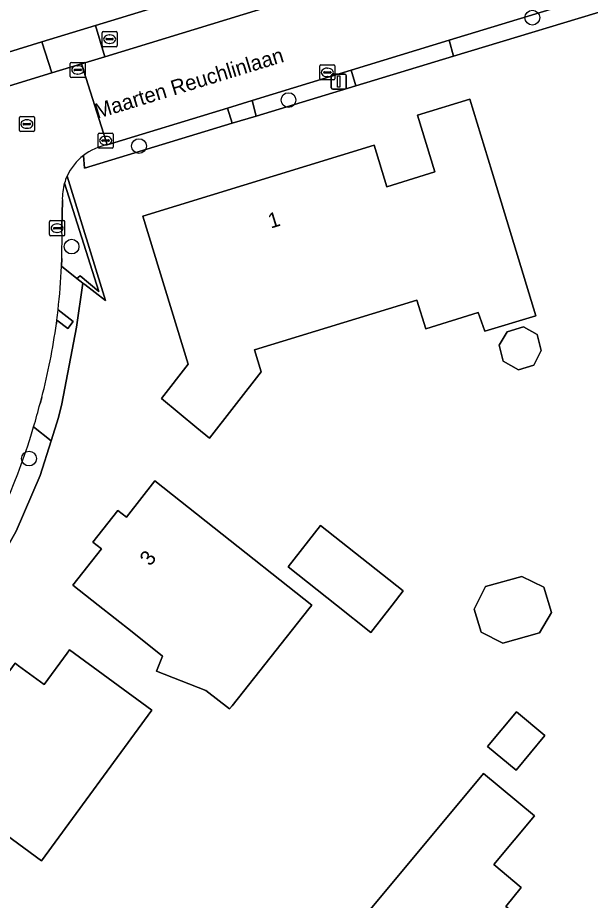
# Model space of a CAD drawing. Extents: x 157320 to 158835, y 386650 to 388491.
# Drawn here: x 158133.3 to 158171.2, y 387480.4 to 387539 of the extents above; entities that cross this region are included whole.
import ezdxf

# ---------------------------------------------------------------- set-up
doc = ezdxf.new("R2010")
doc.units = 0
for name, color, linetype in [('IMGEO_Berm_groen', 7, 'Continuous'), ('IMGEO_Boom', 7, 'Continuous'), ('IMGEO_Brandkraan', 7, 'Continuous'), ('IMGEO_Erf', 7, 'Continuous'), ('IMGEO_Groenvoorziening', 7, 'Continuous'), ('IMGEO_Haag', 7, 'Continuous'), ('IMGEO_Kolk', 7, 'Continuous'), ('IMGEO_Lichtmast', 7, 'Continuous'), ('IMGEO_Openbare_ruimte_label', 7, 'Continuous'), ('IMGEO_Pand', 7, 'Continuous'), ('IMGEO_Pand_nummerreeks', 7, 'Continuous'), ('IMGEO_Rijbaan_lokaal_gesloten', 7, 'Continuous'), ('IMGEO_Rioolput', 7, 'Continuous'), ('IMGEO_Voetpad_open', 7, 'Continuous')]:
    doc.layers.add(name, color=color, linetype=linetype)

msp = doc.modelspace()

# ---------------------------------------------------------------- linework, layer by layer
at = {"layer": 'IMGEO_Berm_groen'}
for points in [[(158173.708, 387539.898), (158173.35, 387540.975), (158161.872, 387537.458), (158162.145, 387536.393)], [(158155.68, 387534.433), (158155.363, 387535.464), (158148.801, 387533.453), (158149.077, 387532.432)]]:
    msp.add_lwpolyline(points, close=True, dxfattribs=at)
for points in [[(158147.486, 387531.949), (158147.176, 387532.955), (158139.204, 387530.513)], [(158137.635, 387529.824), (158137.693, 387528.981), (158147.486, 387531.949)], [(158134.768, 387508.597), (158135.495, 387510.907), (158134.331, 387511.829)], [(158130.135, 387502.221), (158131.184, 387501.398), (158133.165, 387504.904), (158134.768, 387508.597)]]:
    msp.add_lwpolyline(points, dxfattribs=at)
for centre, radius, start, end in [((158139.816, 387526.989), 3.577, 99.8497, 127.56605), ((158093.384, 387523.991), 42.715, 329.35892, 343.45743)]:
    msp.add_arc(centre, radius, start, end, dxfattribs=at)
at = {"layer": 'IMGEO_Boom'}
for centre in [(158167.374, 387538.954), (158151.218, 387533.489), (158141.308, 387530.438), (158136.844, 387523.778), (158134.024, 387509.724)]:
    msp.add_circle(centre, 0.489, dxfattribs=at)
at = {"layer": 'IMGEO_Brandkraan'}
for p, q in [((158138.864, 387537.104), (158138.864, 387537.956)), ((158138.939, 387538.03), (158139.791, 387538.03)), ((158139.352, 387537.81), (158139.377, 387537.81)), ((158139.865, 387537.956), (158139.865, 387537.104)), ((158139.123, 387537.524), (158139.123, 387537.536)), ((158139.561, 387537.487), (158139.163, 387537.487)), ((158139.166, 387537.573), (158139.564, 387537.573)), ((158139.375, 387537.25), (158139.35, 387537.25)), ((158139.607, 387537.536), (158139.607, 387537.524)), ((158139.791, 387537.03), (158138.939, 387537.03))]:
    msp.add_line(p, q, dxfattribs=at)
for points in [[(158138.864, 387537.104), (158138.864, 387537.956)], [(158138.939, 387538.03), (158139.791, 387538.03)], [(158139.865, 387537.956), (158139.865, 387537.104)], [(158139.791, 387537.03), (158138.939, 387537.03)]]:
    msp.add_lwpolyline(points, dxfattribs=at)
for centre, radius, start, end in [((158138.941, 387537.954), 0.0765, 91.55205, 178.44795), ((158138.941, 387537.954), 0.0765, 91.55205, 178.44795), ((158139.789, 387537.954), 0.0765, 1.55205, 88.44795), ((158139.789, 387537.954), 0.0765, 1.55205, 88.44795), ((158138.941, 387537.106), 0.0765, 181.55205, 268.44795), ((158138.941, 387537.106), 0.0765, 181.55205, 268.44795), ((158139.163, 387537.533), 0.0403, 85.87752, 175.75265), ((158139.16, 387537.523), 0.0366, 178.93798, 274.71019), ((158139.564, 387537.53), 0.043, 264.86636, 352.45326), ((158139.568, 387537.535), 0.0386, 1.73085, 96.63898), ((158139.789, 387537.106), 0.0765, 271.55205, 358.44795), ((158139.789, 387537.106), 0.0765, 271.55205, 358.44795)]:
    msp.add_arc(centre, radius, start, end, dxfattribs=at)
for centre, major_axis, ratio, start_param, end_param in [((158139.351, 387537.53), (-0.387, 0.002), 0.722429, 4.712389, 7.853982), ((158139.376, 387537.53), (-0.39, 0.002), 0.717154, 1.570796, 4.712389)]:
    msp.add_ellipse(centre, major_axis=major_axis, ratio=ratio, start_param=start_param, end_param=end_param, dxfattribs=at)
at = {"layer": 'IMGEO_Erf'}
for points in [[(158102.713, 387527.508), (158128.861, 387535.488), (158134.882, 387537.342), (158138.425, 387538.432), (158149.445, 387541.825), (158159.693, 387544.98), (158170.968, 387548.452), (158183.516, 387552.302)], [(158194.95, 387527.605), (158189.759, 387544.764), (158187.075, 387543.95), (158178.02, 387541.205), (158173.708, 387539.898), (158162.145, 387536.393), (158155.68, 387534.433), (158149.077, 387532.432), (158147.486, 387531.949), (158137.693, 387528.981), (158137.635, 387529.824)], [(158136.546, 387528.448), (158139.094, 387520.212), (158137.714, 387521.262), (158137.585, 387521.36), (158137.171, 387518.425), (158136.199, 387513.343), (158135.977, 387512.438), (158135.495, 387510.907), (158134.768, 387508.597), (158133.165, 387504.904), (158131.184, 387501.398), (158128.187, 387497.153), (158121.221, 387487.331), (158129.45, 387481.597), (158136.966, 387475.953), (158137.737, 387475.374), (158148.264, 387467.468), (158151.663, 387464.869), (158154.947, 387462.127), (158159.059, 387458.569), (158162.568, 387455.355), (158167.397, 387450.635), (158170.726, 387447.126), (158172.044, 387445.737)]]:
    msp.add_lwpolyline(points, dxfattribs=at)
for points in [[(158148.962, 387516.932), (158149.41, 387515.469), (158145.979, 387511.076), (158145.148, 387511.762), (158142.8, 387513.697), (158144.578, 387515.973), (158141.569, 387525.786), (158156.886, 387530.505), (158157.734, 387527.743), (158160.922, 387528.723), (158159.765, 387532.485), (158163.23, 387533.55), (158164.689, 387528.768), (158167.61, 387519.19), (158164.224, 387518.172), (158163.773, 387519.396), (158160.306, 387518.334), (158159.725, 387520.23)], [(158165.706, 387518.131), (158166.788, 387518.456), (158167.686, 387517.957), (158167.965, 387516.879), (158167.46, 387515.914), (158166.459, 387515.613), (158165.435, 387516.182), (158165.164, 387517.231)], [(158147.481, 387493.336), (158147.31, 387493.12), (158145.749, 387494.354), (158142.471, 387495.636), (158142.878, 387496.625), (158140.849, 387498.229), (158138.609, 387500), (158136.927, 387501.33), (158138.819, 387503.732), (158138.246, 387504.184), (158139.902, 387506.287), (158140.476, 387505.835), (158142.369, 387508.239), (158146.289, 387505.135), (158152.757, 387500), (158152.571, 387499.765)], [(158156.68, 387498.19), (158154.396, 387500), (158151.19, 387502.54), (158153.34, 387505.29), (158158.814, 387500.949), (158158.08, 387500)], [(158163.975, 387498.203), (158163.525, 387499.742), (158164.266, 387501.237), (158166.677, 387501.912), (158168.139, 387501.186), (158168.637, 387499.521), (158167.848, 387498.169), (158165.407, 387497.485)], [(158142.17, 387493.05), (158134.851, 387483.058), (158127.466, 387488.467), (158133.097, 387496.161), (158133.327, 387495.991), (158135.024, 387494.738), (158136.553, 387496.821), (158136.715, 387497.041)], [(158164.409, 387490.629), (158166.317, 387492.932), (158168.207, 387491.365), (158166.298, 387489.063)], [(158167.52, 387486.03), (158164.822, 387482.799), (158166.63, 387481.29), (158165.621, 387480.026), (158169.56, 387476.88), (158169.336, 387476.611), (158166.131, 387472.772), (158164.541, 387474.099), (158157.194, 387465.299), (158154.037, 387467.942), (158156.771, 387471.187), (158152.448, 387474.804), (158155.647, 387478.648), (158164.13, 387488.84)]]:
    msp.add_lwpolyline(points, close=True, dxfattribs=at)
msp.add_arc((158139.831, 387526.967), 3.603, 127.54693, 155.73517, dxfattribs=at)
at = {"layer": 'IMGEO_Groenvoorziening'}
for points in [[(158139.055, 387536.367), (158150.081, 387539.74), (158149.445, 387541.825), (158138.425, 387538.432)], [(158135.539, 387535.291), (158134.882, 387537.342), (158128.861, 387535.488), (158129.401, 387533.449), (158129.549, 387533.453)]]:
    msp.add_lwpolyline(points, close=True, dxfattribs=at)
for points in [[(158136.375, 387527.984), (158138.658, 387520.804), (158137.404, 387521.842), (158137.203, 387521.651), (158137.585, 387521.36), (158137.714, 387521.262), (158139.094, 387520.212), (158136.546, 387528.448)], [(158136.191, 387522.979), (158136.173, 387522.471), (158137.203, 387521.651), (158137.404, 387521.842), (158138.658, 387520.804), (158136.375, 387527.984)], [(158136.233, 387526.831), (158136.203, 387525.01)], [(158135.865, 387518.9), (158136.604, 387518.345), (158136.959, 387518.81), (158135.947, 387519.58)]]:
    msp.add_lwpolyline(points, dxfattribs=at)
for centre, radius, start, end in [((158139.638, 387527.045), 3.396, 155.59411, 163.94473), ((158139.855, 387526.97), 3.625, 163.7587, 182.19926), ((158096.53, 387524.229), 39.681, 358.19499, 1.12796), ((158098.074, 387523.802), 38.107, 352.60909, 353.63892)]:
    msp.add_arc(centre, radius, start, end, dxfattribs=at)
at = {"layer": 'IMGEO_Haag'}
msp.add_lwpolyline([(158136.375, 387527.984), (158138.658, 387520.804), (158137.404, 387521.842), (158137.203, 387521.651), (158137.585, 387521.36), (158137.714, 387521.262), (158139.094, 387520.212), (158136.546, 387528.448)], dxfattribs=at)
msp.add_arc((158139.638, 387527.045), 3.396, 155.59411, 163.94473, dxfattribs=at)
at = {"layer": 'IMGEO_Kolk'}
for p, q in [((158136.829, 387535.99), (158137.681, 387535.99)), ((158136.754, 387535.064), (158136.754, 387535.916)), ((158137.013, 387535.484), (158137.013, 387535.496)), ((158137.451, 387535.447), (158137.053, 387535.447)), ((158137.056, 387535.533), (158137.454, 387535.533)), ((158137.242, 387535.77), (158137.267, 387535.77)), ((158137.497, 387535.496), (158137.497, 387535.484)), ((158137.755, 387535.916), (158137.755, 387535.064)), ((158153.289, 387534.899), (158153.289, 387535.751)), ((158153.364, 387535.825), (158154.216, 387535.825)), ((158153.591, 387535.368), (158153.989, 387535.368)), ((158153.777, 387535.605), (158153.802, 387535.605)), ((158154.29, 387535.751), (158154.29, 387534.899)), ((158137.681, 387534.99), (158136.829, 387534.99)), ((158137.265, 387535.21), (158137.24, 387535.21)), ((158154.216, 387534.825), (158153.364, 387534.825)), ((158153.548, 387535.319), (158153.548, 387535.331)), ((158153.986, 387535.282), (158153.588, 387535.282)), ((158153.8, 387535.045), (158153.775, 387535.045)), ((158154.032, 387535.331), (158154.032, 387535.319)), ((158138.675, 387531.303), (158139.527, 387531.303)), ((158138.6, 387530.377), (158138.6, 387531.229)), ((158138.859, 387530.797), (158138.859, 387530.809)), ((158139.297, 387530.76), (158138.899, 387530.76)), ((158138.902, 387530.846), (158139.3, 387530.846)), ((158139.088, 387531.083), (158139.113, 387531.083)), ((158139.343, 387530.809), (158139.343, 387530.797)), ((158139.601, 387531.229), (158139.601, 387530.377)), ((158139.527, 387530.303), (158138.675, 387530.303)), ((158139.111, 387530.523), (158139.086, 387530.523)), ((158135.385, 387524.571), (158135.385, 387525.423)), ((158135.46, 387525.497), (158136.312, 387525.497)), ((158136.386, 387525.423), (158136.386, 387524.571)), ((158135.644, 387524.991), (158135.644, 387525.003)), ((158136.082, 387524.954), (158135.684, 387524.954)), ((158135.687, 387525.04), (158136.085, 387525.04)), ((158135.873, 387525.277), (158135.898, 387525.277)), ((158136.128, 387525.003), (158136.128, 387524.991)), ((158136.312, 387524.497), (158135.46, 387524.497)), ((158135.896, 387524.717), (158135.871, 387524.717))]:
    msp.add_line(p, q, dxfattribs=at)
for points in [[(158136.829, 387535.99), (158137.681, 387535.99)], [(158136.754, 387535.064), (158136.754, 387535.916)], [(158137.755, 387535.916), (158137.755, 387535.064)], [(158153.289, 387534.899), (158153.289, 387535.751)], [(158153.364, 387535.825), (158154.216, 387535.825)], [(158154.29, 387535.751), (158154.29, 387534.899)], [(158137.681, 387534.99), (158136.829, 387534.99)], [(158154.216, 387534.825), (158153.364, 387534.825)], [(158138.675, 387531.303), (158139.527, 387531.303)], [(158138.6, 387530.377), (158138.6, 387531.229)], [(158139.601, 387531.229), (158139.601, 387530.377)], [(158139.527, 387530.303), (158138.675, 387530.303)], [(158135.385, 387524.571), (158135.385, 387525.423)], [(158135.46, 387525.497), (158136.312, 387525.497)], [(158136.386, 387525.423), (158136.386, 387524.571)], [(158136.312, 387524.497), (158135.46, 387524.497)]]:
    msp.add_lwpolyline(points, dxfattribs=at)
for centre, radius, start, end in [((158136.831, 387535.914), 0.0765, 91.55205, 178.44795), ((158136.831, 387535.914), 0.0765, 91.55205, 178.44795), ((158137.679, 387535.914), 0.0765, 1.55205, 88.44795), ((158137.679, 387535.914), 0.0765, 1.55205, 88.44795), ((158137.053, 387535.493), 0.0403, 85.87752, 175.75265), ((158137.05, 387535.483), 0.0366, 178.93798, 274.71019), ((158137.454, 387535.49), 0.043, 264.86636, 352.45326), ((158137.458, 387535.495), 0.0386, 1.73085, 96.63898), ((158153.366, 387535.749), 0.0765, 91.55205, 178.44795), ((158153.366, 387535.749), 0.0765, 91.55205, 178.44795), ((158153.588, 387535.328), 0.0403, 85.87752, 175.75265), ((158153.993, 387535.33), 0.0386, 1.73085, 96.63898), ((158154.214, 387535.749), 0.0765, 1.55205, 88.44795), ((158154.214, 387535.749), 0.0765, 1.55205, 88.44795), ((158136.831, 387535.066), 0.0765, 181.55205, 268.44795), ((158136.831, 387535.066), 0.0765, 181.55205, 268.44795), ((158137.679, 387535.066), 0.0765, 271.55205, 358.44795), ((158137.679, 387535.066), 0.0765, 271.55205, 358.44795), ((158153.366, 387534.901), 0.0765, 181.55205, 268.44795), ((158153.366, 387534.901), 0.0765, 181.55205, 268.44795), ((158153.585, 387535.318), 0.0366, 178.93798, 274.71019), ((158153.989, 387535.325), 0.043, 264.86636, 352.45326), ((158154.214, 387534.901), 0.0765, 271.55205, 358.44795), ((158154.214, 387534.901), 0.0765, 271.55205, 358.44795), ((158138.677, 387531.227), 0.0765, 91.55205, 178.44795), ((158138.677, 387531.227), 0.0765, 91.55205, 178.44795), ((158139.525, 387531.227), 0.0765, 1.55205, 88.44795), ((158139.525, 387531.227), 0.0765, 1.55205, 88.44795), ((158138.899, 387530.806), 0.0403, 85.87752, 175.75265), ((158138.896, 387530.796), 0.0366, 178.93798, 274.71019), ((158139.3, 387530.803), 0.043, 264.86636, 352.45326), ((158139.304, 387530.808), 0.0386, 1.73085, 96.63898), ((158138.677, 387530.379), 0.0765, 181.55205, 268.44795), ((158138.677, 387530.379), 0.0765, 181.55205, 268.44795), ((158139.525, 387530.379), 0.0765, 271.55205, 358.44795), ((158139.525, 387530.379), 0.0765, 271.55205, 358.44795), ((158135.462, 387525.421), 0.0765, 91.55205, 178.44795), ((158135.462, 387525.421), 0.0765, 91.55205, 178.44795), ((158136.31, 387525.421), 0.0765, 1.55205, 88.44795), ((158136.31, 387525.421), 0.0765, 1.55205, 88.44795), ((158135.684, 387525), 0.0403, 85.87752, 175.75265), ((158135.681, 387524.99), 0.0366, 178.93798, 274.71019), ((158136.085, 387524.997), 0.043, 264.86636, 352.45326), ((158136.089, 387525.002), 0.0386, 1.73085, 96.63898), ((158135.462, 387524.573), 0.0765, 181.55205, 268.44795), ((158135.462, 387524.573), 0.0765, 181.55205, 268.44795), ((158136.31, 387524.573), 0.0765, 271.55205, 358.44795), ((158136.31, 387524.573), 0.0765, 271.55205, 358.44795)]:
    msp.add_arc(centre, radius, start, end, dxfattribs=at)
for centre, major_axis, ratio, start_param, end_param in [((158137.241, 387535.49), (-0.387, 0.002), 0.722429, 4.712389, 7.853982), ((158137.266, 387535.49), (-0.39, 0.002), 0.717154, 1.570796, 4.712389), ((158153.776, 387535.325), (-0.387, 0.002), 0.722429, 4.712389, 7.853982), ((158153.801, 387535.325), (-0.39, 0.002), 0.717154, 1.570796, 4.712389), ((158139.087, 387530.803), (-0.387, 0.002), 0.722429, 4.712389, 7.853982), ((158139.112, 387530.803), (-0.39, 0.002), 0.717154, 1.570796, 4.712389), ((158135.872, 387524.997), (-0.387, 0.002), 0.722429, 4.712389, 7.853982), ((158135.897, 387524.997), (-0.39, 0.002), 0.717154, 1.570796, 4.712389)]:
    msp.add_ellipse(centre, major_axis=major_axis, ratio=ratio, start_param=start_param, end_param=end_param, dxfattribs=at)
at = {"layer": 'IMGEO_Lichtmast'}
for p, q in [((158154.051, 387534.313), (158154.051, 387535.113)), ((158154.051, 387535.113), (158154.051, 387534.313)), ((158154.151, 387535.213), (158154.941, 387535.213)), ((158154.941, 387535.213), (158154.151, 387535.213)), ((158155.041, 387535.113), (158155.041, 387534.313)), ((158155.041, 387534.313), (158155.041, 387535.113)), ((158154.941, 387534.213), (158154.151, 387534.213)), ((158154.151, 387534.213), (158154.941, 387534.213))]:
    msp.add_line(p, q, dxfattribs=at)
msp.add_lwpolyline([(158154.471, 387535.088), (158154.621, 387535.088), (158154.621, 387534.338), (158154.471, 387534.338), (158154.471, 387535.088)], dxfattribs=at)
for centre, start, end in [((158154.151, 387535.113), 90, 180), ((158154.151, 387535.113), 90, 180), ((158154.941, 387535.113), 0, 90), ((158154.941, 387535.113), 360, 90), ((158154.151, 387534.313), 180, 270), ((158154.151, 387534.313), 180, 270), ((158154.941, 387534.313), 270, 0), ((158154.941, 387534.313), 270, 0)]:
    msp.add_arc(centre, 0.1, start, end, dxfattribs=at)
at = {"layer": 'IMGEO_Pand'}
for points in [[(158164.689, 387528.768), (158163.23, 387533.55), (158159.765, 387532.485), (158160.922, 387528.723), (158157.734, 387527.743), (158156.886, 387530.505), (158141.569, 387525.786), (158144.578, 387515.973), (158142.8, 387513.697), (158145.148, 387511.762), (158145.979, 387511.076), (158149.41, 387515.469), (158148.962, 387516.932), (158159.725, 387520.23), (158160.306, 387518.334), (158163.773, 387519.396), (158164.224, 387518.172), (158167.61, 387519.19)], [(158165.706, 387518.131), (158165.164, 387517.231), (158165.435, 387516.182), (158166.459, 387515.613), (158167.46, 387515.914), (158167.965, 387516.879), (158167.686, 387517.957), (158166.788, 387518.456)], [(158140.476, 387505.835), (158139.902, 387506.287), (158138.246, 387504.184), (158138.819, 387503.732), (158136.927, 387501.33), (158138.609, 387500), (158140.849, 387498.229), (158142.878, 387496.625), (158142.471, 387495.636), (158145.749, 387494.354), (158147.31, 387493.12), (158147.481, 387493.336), (158152.571, 387499.765), (158152.757, 387500), (158146.289, 387505.135), (158142.369, 387508.239)], [(158156.68, 387498.19), (158158.08, 387500), (158158.814, 387500.949), (158153.34, 387505.29), (158151.19, 387502.54), (158154.396, 387500)], [(158163.975, 387498.203), (158165.407, 387497.485), (158167.848, 387498.169), (158168.637, 387499.521), (158168.139, 387501.186), (158166.677, 387501.912), (158164.266, 387501.237), (158163.525, 387499.742)], [(158136.553, 387496.821), (158135.024, 387494.738), (158133.327, 387495.991), (158133.097, 387496.161), (158127.466, 387488.467), (158134.851, 387483.058), (158142.17, 387493.05), (158136.715, 387497.041)], [(158164.409, 387490.629), (158166.298, 387489.063), (158168.207, 387491.365), (158166.317, 387492.932)], [(158169.336, 387476.611), (158169.56, 387476.88), (158165.621, 387480.026), (158166.63, 387481.29), (158164.822, 387482.799), (158167.52, 387486.03), (158164.13, 387488.84), (158155.647, 387478.648), (158152.448, 387474.804), (158156.771, 387471.187), (158154.037, 387467.942), (158157.194, 387465.299), (158164.541, 387474.099), (158166.131, 387472.772)]]:
    msp.add_lwpolyline(points, close=True, dxfattribs=at)
at = {"layer": 'IMGEO_Rijbaan_lokaal_gesloten'}
for points in [[(158189.519, 387551.86), (158184.611, 387550.346), (158160.34, 387542.889), (158152.397, 387540.449), (158150.081, 387539.74), (158139.055, 387536.367), (158137.494, 387535.889), (158139.105, 387530.805), (158139.204, 387530.513), (158147.176, 387532.955), (158148.801, 387533.453), (158155.363, 387535.464), (158161.872, 387537.458), (158173.35, 387540.975), (158178.293, 387542.489), (158186.254, 387544.927)], [(158139.204, 387530.513), (158139.105, 387530.805), (158137.494, 387535.889), (158135.539, 387535.291), (158129.549, 387533.453)], [(158136.203, 387525.01), (158136.233, 387526.831)], [(158136.173, 387522.471), (158136.191, 387522.979)], [(158135.835, 387518.678), (158135.865, 387518.9)], [(158134.757, 387513.365), (158134.864, 387513.772)]]:
    msp.add_lwpolyline(points, dxfattribs=at)
for centre, radius, start, end in [((158139.816, 387526.989), 3.577, 99.8497, 127.56605), ((158139.831, 387526.967), 3.603, 127.54693, 155.73517), ((158139.638, 387527.045), 3.396, 155.59411, 163.94473), ((158139.855, 387526.97), 3.625, 163.7587, 182.19926), ((158096.53, 387524.229), 39.681, 358.19499, 1.12796), ((158095.144, 387524.224), 41.067, 353.50675, 357.55339), ((158098.074, 387523.802), 38.107, 352.60909, 353.63892), ((158094.501, 387524.31), 41.716, 345.36811, 352.2412), ((158092.508, 387524.255), 43.63, 343.4523, 345.54565), ((158093.384, 387523.991), 42.715, 329.35892, 343.45743)]:
    msp.add_arc(centre, radius, start, end, dxfattribs=at)
at = {"layer": 'IMGEO_Rioolput'}
for p, q in [((158133.384, 387531.475), (158133.384, 387532.327)), ((158133.459, 387532.401), (158134.311, 387532.401)), ((158133.643, 387531.895), (158133.643, 387531.907)), ((158134.081, 387531.858), (158133.683, 387531.858)), ((158133.686, 387531.944), (158134.084, 387531.944)), ((158133.872, 387532.181), (158133.897, 387532.181)), ((158134.127, 387531.907), (158134.127, 387531.895)), ((158134.385, 387532.327), (158134.385, 387531.475)), ((158134.311, 387531.401), (158133.459, 387531.401)), ((158133.895, 387531.621), (158133.87, 387531.621))]:
    msp.add_line(p, q, dxfattribs=at)
for points in [[(158133.384, 387531.475), (158133.384, 387532.327)], [(158133.459, 387532.401), (158134.311, 387532.401)], [(158134.385, 387532.327), (158134.385, 387531.475)], [(158134.311, 387531.401), (158133.459, 387531.401)]]:
    msp.add_lwpolyline(points, dxfattribs=at)
for centre, radius, start, end in [((158133.461, 387532.325), 0.0765, 91.55205, 178.44795), ((158133.461, 387532.325), 0.0765, 91.55205, 178.44795), ((158133.683, 387531.904), 0.0403, 85.87752, 175.75265), ((158133.68, 387531.894), 0.0366, 178.93798, 274.71019), ((158134.084, 387531.901), 0.043, 264.86636, 352.45326), ((158134.088, 387531.906), 0.0386, 1.73085, 96.63898), ((158134.309, 387532.325), 0.0765, 1.55205, 88.44795), ((158134.309, 387532.325), 0.0765, 1.55205, 88.44795), ((158133.461, 387531.477), 0.0765, 181.55205, 268.44795), ((158133.461, 387531.477), 0.0765, 181.55205, 268.44795), ((158134.309, 387531.477), 0.0765, 271.55205, 358.44795), ((158134.309, 387531.477), 0.0765, 271.55205, 358.44795)]:
    msp.add_arc(centre, radius, start, end, dxfattribs=at)
for centre, major_axis, ratio, start_param, end_param in [((158133.871, 387531.901), (-0.387, 0.002), 0.722429, 4.712389, 7.853982), ((158133.896, 387531.901), (-0.39, 0.002), 0.717154, 1.570796, 4.712389)]:
    msp.add_ellipse(centre, major_axis=major_axis, ratio=ratio, start_param=start_param, end_param=end_param, dxfattribs=at)
at = {"layer": 'IMGEO_Voetpad_open'}
for points in [[(158138.425, 387538.432), (158134.882, 387537.342), (158135.539, 387535.291), (158137.494, 387535.889), (158139.055, 387536.367)], [(158162.145, 387536.393), (158161.872, 387537.458), (158155.363, 387535.464), (158155.68, 387534.433)], [(158148.801, 387533.453), (158147.176, 387532.955), (158147.486, 387531.949), (158149.077, 387532.432)]]:
    msp.add_lwpolyline(points, close=True, dxfattribs=at)
for points in [[(158137.171, 387518.425), (158137.585, 387521.36), (158137.203, 387521.651), (158136.173, 387522.471)], [(158135.947, 387519.58), (158136.959, 387518.81), (158136.604, 387518.345), (158135.865, 387518.9), (158135.835, 387518.678)], [(158134.331, 387511.829), (158135.495, 387510.907), (158135.977, 387512.438), (158136.199, 387513.343), (158137.171, 387518.425)], [(158134.864, 387513.772), (158134.757, 387513.365)]]:
    msp.add_lwpolyline(points, dxfattribs=at)
for centre, radius, start, end in [((158095.144, 387524.224), 41.067, 353.50675, 357.55339), ((158094.501, 387524.31), 41.716, 345.36811, 352.2412), ((158092.508, 387524.255), 43.63, 343.4523, 345.54565)]:
    msp.add_arc(centre, radius, start, end, dxfattribs=at)

# ---------------------------------------------------------------- texts
at = {"layer": 'IMGEO_Openbare_ruimte_label'}
msp.add_text('Maarten Reuchlinlaan', height=1, rotation=16.98473, dxfattribs=at).set_placement((158138.546, 387532.24))
at = {"layer": 'IMGEO_Pand_nummerreeks'}
for s, rotation, p in [('1', 17.12571, (158150.039, 387524.964)), ('3', 51.77362, (158142.054, 387502.539))]:
    msp.add_text(s, height=1, rotation=rotation, dxfattribs=at).set_placement(p)

doc.saveas('drawing.dxf')
